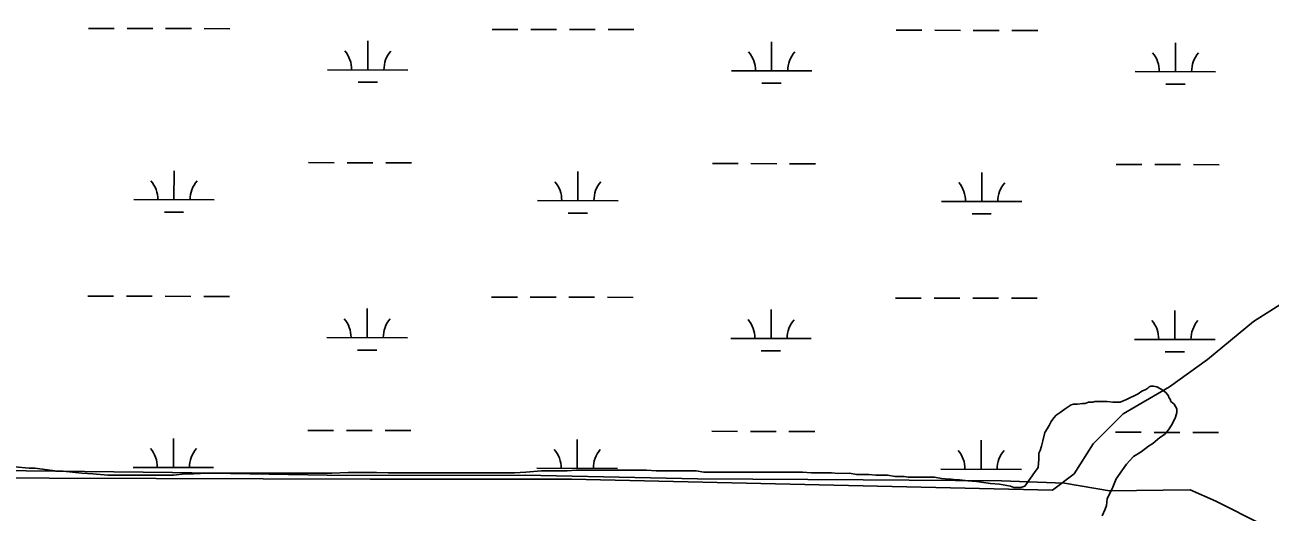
# Model space of a CAD drawing. Extents: x 3180038 to 3217926, y 922069 to 947485.
# Drawn here: x 3184913 to 3186460, y 930412 to 931017 of the extents above; entities that cross this region are included whole.
import ezdxf

# ---------------------------------------------------------------- set-up
doc = ezdxf.new("R2010")
doc.units = 0
for name, color, linetype in [('V-ROAD-CNTR', 7, 'Continuous'), ('V-SITE-VEGE', 7, 'Continuous'), ('V-TOPO-SHOR', 7, 'Continuous'), ('V-WETL-SWMP', 7, 'Continuous')]:
    doc.layers.add(name, color=color, linetype=linetype)

msp = doc.modelspace()

# ---------------------------------------------------------------- linework, layer by layer
at = {"layer": 'V-ROAD-CNTR'}
for points in [[(3184272.5, 931571.5), (3184273.3, 931572), (3184388.9, 931608.9), (3184482.3, 931629.3), (3184594.3, 931629), (3184801.1, 931663.1), (3184874, 931701.5), (3185066.2, 931799.5), (3185255.8, 931784.9), (3185463.4, 931779.9), (3185599.9, 931763.6), (3185790.3, 931711.5), (3185913, 931645.5), (3186095, 931571.4), (3186297.6, 931563.8), (3186567.5, 931553), (3186727.4, 931556.9), (3186879, 931529.3), (3186914.3, 931400.2), (3186887.7, 931205.9), (3186857.5, 930948.7), (3186884.4, 930867.9), (3186934.5, 930827.1), (3186969.1, 930750.7), (3186952, 930670.5)], [(3186882.4, 930447.7), (3186793.2, 930090.3), (3186708.8, 929741.4), (3186626.9, 929436.6), (3186558.7, 929183.3), (3186533.2, 929080.3), (3186532.3, 928977.4), (3186553.9, 928897.7), (3186556.9, 928841.6), (3186547.1, 928804.2), (3186528.1, 928775.9), (3186483, 928745.1), (3186436, 928710.1), (3186415.4, 928646), (3186324.4, 928285), (3186184.5, 927731.7), (3186131.7, 927517)]]:
    msp.add_spline(points, degree=3, dxfattribs=at)
at = {"layer": 'V-SITE-VEGE'}
for p, q in [((3186301.2, 930561.9), (3186306, 930564.3)), ((3186306, 930564.3), (3186308.4, 930565.9)), ((3186308.4, 930565.9), (3186310, 930567.5)), ((3186310, 930567.5), (3186312.4, 930568.4)), ((3186312.4, 930568.4), (3186315.6, 930568.4)), ((3186315.6, 930568.4), (3186319.6, 930567.6)), ((3186319.6, 930567.6), (3186325.2, 930564.4)), ((3186325.2, 930564.4), (3186327.6, 930562.8)), ((3186230.7, 930546.7), (3186234.7, 930548.3)), ((3186234.7, 930548.3), (3186240.3, 930548.3)), ((3186240.3, 930548.3), (3186242.7, 930549.1)), ((3186242.7, 930549.1), (3186257.9, 930549.1)), ((3186257.9, 930549.1), (3186265.1, 930548.3)), ((3186265.1, 930548.3), (3186274, 930548.3)), ((3186274, 930548.3), (3186282, 930551.5)), ((3186282, 930551.5), (3186296.4, 930558.7)), ((3186296.4, 930558.7), (3186301.2, 930561.9)), ((3186327.6, 930562.8), (3186330.8, 930560.4)), ((3186330.8, 930560.4), (3186334, 930556.4)), ((3186334, 930556.4), (3186334.8, 930554)), ((3186334.8, 930554), (3186336.4, 930552.3)), ((3186336.4, 930552.3), (3186337.2, 930549.1)), ((3186337.2, 930549.1), (3186341.2, 930545.9)), ((3186194.7, 930532.2), (3186199.5, 930535.4)), ((3186199.5, 930535.4), (3186205.9, 930540.2)), ((3186205.9, 930540.2), (3186213.1, 930545.1)), ((3186213.1, 930545.1), (3186216.3, 930545.9)), ((3186216.3, 930545.9), (3186221.1, 930545.9)), ((3186221.1, 930545.9), (3186227.5, 930546.7)), ((3186227.5, 930546.7), (3186230.7, 930546.7)), ((3186341.2, 930545.9), (3186344.4, 930540.3)), ((3186344.4, 930535.5), (3186342.9, 930529.9)), ((3186344.4, 930540.3), (3186344.4, 930535.5)), ((3186183.5, 930515.4), (3186185.9, 930519.4)), ((3186185.9, 930519.4), (3186188.3, 930524.2)), ((3186188.3, 930524.2), (3186191.5, 930529)), ((3186191.5, 930529), (3186194.7, 930532.2)), ((3186338.9, 930521.1), (3186334.1, 930513.9)), ((3186342.9, 930529.9), (3186338.9, 930521.1)), ((3186177.9, 930500.2), (3186180.3, 930510.6)), ((3186180.3, 930510.6), (3186183.5, 930515.4)), ((3186323.6, 930504.3), (3186314.8, 930497.1)), ((3186329.3, 930508.3), (3186323.6, 930504.3)), ((3186334.1, 930513.9), (3186329.3, 930508.3)), ((3186173.1, 930485), (3186174.7, 930488.2)), ((3186174.7, 930488.2), (3186176.3, 930493.8)), ((3186176.3, 930493.8), (3186177.9, 930500.2)), ((3186300.4, 930486.6), (3186290.8, 930481)), ((3186309.2, 930493.9), (3186300.4, 930486.6)), ((3186314.8, 930497.1), (3186309.2, 930493.9)), ((3186172.3, 930467.3), (3186173.1, 930477.7)), ((3186173.1, 930477.7), (3186173.1, 930485)), ((3186282, 930471.4), (3186277.2, 930464.2)), ((3186290.8, 930481), (3186282, 930471.4)), ((3184900.4, 930468), (3184918.1, 930466.4)), ((3184918.1, 930466.4), (3184925.3, 930466.4)), ((3184925.3, 930466.4), (3184953.3, 930462.5)), ((3184953.3, 930462.5), (3184960.5, 930462.5)), ((3184960.5, 930462.5), (3184983.7, 930460.1)), ((3184983.7, 930460.1), (3184997.3, 930459.3)), ((3184997.3, 930459.3), (3185015.8, 930457.7)), ((3185015.8, 930457.7), (3185097.5, 930457.8)), ((3185097.5, 930457.8), (3185111.9, 930459.4)), ((3185111.9, 930459.4), (3185122.3, 930459.4)), ((3185122.3, 930459.4), (3185139.9, 930460.2)), ((3185139.9, 930460.2), (3185294.5, 930460.3)), ((3185294.5, 930460.3), (3185314.5, 930461.1)), ((3185314.5, 930461.1), (3185328.1, 930461.1)), ((3185328.1, 930461.1), (3185349.8, 930461.1)), ((3185349.8, 930461.1), (3185364.2, 930460.4)), ((3185364.2, 930460.4), (3185521.2, 930460.5)), ((3185521.2, 930460.5), (3185535.6, 930461.3)), ((3185535.6, 930461.3), (3185554.8, 930462.9)), ((3185554.8, 930462.9), (3185586.8, 930462.9)), ((3185586.8, 930462.9), (3185598, 930463.7)), ((3185598, 930463.7), (3185685.3, 930463.8)), ((3185685.3, 930463.8), (3185697.4, 930463)), ((3185697.4, 930463), (3185747, 930463)), ((3185747, 930463), (3185756.6, 930461.4)), ((3185756.6, 930461.4), (3185879.2, 930461.5)), ((3185879.2, 930461.5), (3185890.4, 930460.7)), ((3185890.4, 930460.7), (3185915.2, 930460.7)), ((3185915.2, 930460.7), (3185924, 930459.9)), ((3185924, 930459.9), (3185937.6, 930460)), ((3185937.6, 930460), (3185946.4, 930458.4)), ((3185946.4, 930458.4), (3185961.7, 930458.4)), ((3185961.7, 930458.4), (3185970.5, 930457.6)), ((3185970.5, 930457.6), (3185984.9, 930457.6)), ((3185984.9, 930457.6), (3185994.5, 930456)), ((3185994.5, 930456), (3186005.7, 930456)), ((3186005.7, 930456), (3186010.5, 930455.2)), ((3186155.5, 930444.1), (3186167.5, 930460.9)), ((3186167.5, 930460.9), (3186172.3, 930467.3)), ((3186277.2, 930464.2), (3186269.2, 930453)), ((3186010.5, 930455.2), (3186043.4, 930455.2)), ((3186043.4, 930455.2), (3186052.2, 930453.6)), ((3186052.2, 930453.6), (3186061, 930452.8)), ((3186061, 930452.8), (3186064.2, 930452.8)), ((3186064.2, 930452.8), (3186070.6, 930452)), ((3186070.6, 930452), (3186074.6, 930452)), ((3186074.6, 930452), (3186085, 930450.5)), ((3186085, 930450.5), (3186095.4, 930449.7)), ((3186095.4, 930449.7), (3186113, 930447.3)), ((3186113, 930447.3), (3186124.3, 930446.5)), ((3186124.3, 930446.5), (3186137.9, 930444.1)), ((3186137.9, 930444.1), (3186141.9, 930442.5)), ((3186141.9, 930442.5), (3186150.7, 930442.5)), ((3186150.7, 930442.5), (3186155.5, 930444.1)), ((3186265.2, 930442.6), (3186258, 930428.2)), ((3186269.2, 930453), (3186265.2, 930442.6)), ((3186258, 930428.2), (3186257.2, 930420.1)), ((3186255.6, 930415.3), (3186251.6, 930407.3)), ((3186257.2, 930420.1), (3186255.6, 930415.3))]:
    msp.add_line(p, q, dxfattribs=at)
at = {"layer": 'V-TOPO-SHOR'}
msp.add_lwpolyline([(3184278.2, 930456.1), (3185342.2, 930452.7), (3185592.2, 930452.7), (3186190.1, 930439.2), (3186217.1, 930459.5), (3186240.7, 930496.6), (3186277.9, 930533.8), (3186335.3, 930567.6), (3186382.6, 930601.3), (3186440, 930648.6), (3186477.2, 930672.3)], dxfattribs=at)
at = {"layer": 'V-WETL-SWMP'}
for p, q in [((3184991.8, 931012.8), (3185023.8, 931012.7)), ((3185039.8, 931012.7), (3185071.8, 931012.6)), ((3185087.8, 931012.6), (3185119.8, 931012.5)), ((3185135.8, 931012.5), (3185167.8, 931012.4)), ((3185339, 930961.3), (3185339.1, 930997.3)), ((3185493.7, 931011.6), (3185525.7, 931011.6)), ((3185541.7, 931011.5), (3185573.7, 931011.5)), ((3185589.7, 931011.4), (3185621.7, 931011.4)), ((3185637.7, 931011.3), (3185669.7, 931011.3)), ((3185995.6, 931010.5), (3186027.6, 931010.4)), ((3186043.6, 931010.4), (3186075.6, 931010.3)), ((3186091.6, 931010.3), (3186123.6, 931010.2)), ((3186139.6, 931010.2), (3186171.6, 931010.1)), ((3185840.9, 930960.1), (3185841, 930996.1)), ((3186342.8, 930959), (3186342.9, 930995)), ((3185289, 930961.4), (3185389, 930961.1)), ((3185790.9, 930960.2), (3185890.9, 930960)), ((3186292.8, 930959.1), (3186392.8, 930958.9)), ((3185327, 930945.9), (3185351, 930945.8)), ((3185828.9, 930944.7), (3185852.9, 930944.7)), ((3186330.8, 930943.6), (3186354.8, 930943.5)), ((3185265.4, 930846), (3185297.4, 930845.9)), ((3185313.4, 930845.9), (3185345.4, 930845.8)), ((3185361.4, 930845.8), (3185393.4, 930845.7)), ((3185767.3, 930844.9), (3185799.3, 930844.8)), ((3185815.3, 930844.8), (3185847.3, 930844.7)), ((3185863.3, 930844.6), (3185895.3, 930844.6)), ((3186269.2, 930843.7), (3186301.2, 930843.7)), ((3186317.2, 930843.6), (3186349.2, 930843.5)), ((3186365.2, 930843.5), (3186397.2, 930843.4)), ((3185098.2, 930799.9), (3185098.3, 930835.9)), ((3185600.1, 930798.8), (3185600.2, 930834.8)), ((3186102, 930797.7), (3186102.1, 930833.7)), ((3185048.2, 930800), (3185148.2, 930799.8)), ((3185550.1, 930798.9), (3185650.1, 930798.7)), ((3186052, 930797.8), (3186152, 930797.6)), ((3185086.2, 930784.5), (3185110.2, 930784.5)), ((3185588.1, 930783.4), (3185612.1, 930783.3)), ((3186090, 930782.3), (3186114, 930782.2)), ((3184991.1, 930680.1), (3185023.1, 930680)), ((3185039.1, 930680), (3185071.1, 930679.9)), ((3185087.1, 930679.9), (3185119.1, 930679.8)), ((3185135.1, 930679.8), (3185167.1, 930679.7)), ((3185493, 930679), (3185525, 930678.9)), ((3185541, 930678.9), (3185573, 930678.8)), ((3185589, 930678.8), (3185621, 930678.7)), ((3185637, 930678.7), (3185669, 930678.6)), ((3185994.9, 930677.8), (3186026.9, 930677.8)), ((3186042.9, 930677.7), (3186074.9, 930677.7)), ((3186090.9, 930677.6), (3186122.9, 930677.6)), ((3186138.9, 930677.5), (3186170.9, 930677.4)), ((3185338.3, 930628.6), (3185338.4, 930664.6)), ((3185840.2, 930627.5), (3185840.3, 930663.5)), ((3186342.1, 930626.3), (3186342.2, 930662.3)), ((3185288.3, 930628.7), (3185388.3, 930628.5)), ((3185790.2, 930627.6), (3185890.2, 930627.3)), ((3186292.1, 930626.4), (3186392.1, 930626.2)), ((3185326.2, 930613.2), (3185350.2, 930613.1)), ((3185828.1, 930612), (3185852.1, 930612)), ((3186330.1, 930610.9), (3186354.1, 930610.9)), ((3185097.4, 930467.3), (3185097.5, 930503.3)), ((3185264.6, 930513.3), (3185296.6, 930513.2)), ((3185312.6, 930513.2), (3185344.6, 930513.1)), ((3185360.6, 930513.1), (3185392.6, 930513)), ((3185599.3, 930466.1), (3185599.4, 930502.1)), ((3185766.5, 930512.2), (3185798.5, 930512.1)), ((3185814.5, 930512.1), (3185846.5, 930512)), ((3185862.5, 930512), (3185894.5, 930511.9)), ((3186268.4, 930511.1), (3186300.4, 930511)), ((3186316.4, 930510.9), (3186348.4, 930510.9)), ((3186364.4, 930510.8), (3186396.4, 930510.8)), ((3186101.3, 930465), (3186101.3, 930501)), ((3185096.3, 930461), (3184873.1, 930463.5)), ((3185047.4, 930467.4), (3185147.4, 930467.2)), ((3185312.4, 930457.3), (3185096.3, 930461)), ((3185534.6, 930457.7), (3185312.4, 930457.3)), ((3185748.9, 930453.2), (3185534.6, 930457.7)), ((3185549.3, 930466.2), (3185649.3, 930466)), ((3186051.3, 930465.1), (3186151.3, 930464.9)), ((3185954.9, 930451.7), (3185748.9, 930453.2)), ((3186126.8, 930450.6), (3185954.9, 930451.7)), ((3186204.9, 930447.8), (3186126.8, 930450.6)), ((3186260.7, 930438.1), (3186204.9, 930447.8)), ((3186361.3, 930439.6), (3186260.7, 930438.1)), ((3186393, 930425.4), (3186361.3, 930439.6)), ((3186450.5, 930396.2), (3186393, 930425.4))]:
    msp.add_line(p, q, dxfattribs=at)
for centre, start, end in [((3185283.8, 930961.9), 359.099, 40.6427), ((3185394.3, 930961.6), 139.099, 180.6427), ((3185785.7, 930960.7), 359.099, 40.6427), ((3185896.2, 930960.5), 139.099, 180.6427), ((3186287.6, 930959.6), 359.099, 40.6427), ((3186398.1, 930959.3), 139.099, 180.6427), ((3185042.9, 930800.5), 359.099, 40.6427), ((3185153.4, 930800.3), 139.099, 180.6427), ((3185544.9, 930799.4), 359.099, 40.6427), ((3185655.3, 930799.2), 139.099, 180.6427), ((3186046.8, 930798.3), 359.099, 40.6427), ((3186157.2, 930798), 139.099, 180.6427), ((3185283, 930629.2), 359.099, 40.6427), ((3185393.5, 930628.9), 139.099, 180.6427), ((3185784.9, 930628.1), 359.099, 40.6427), ((3185895.4, 930627.8), 139.099, 180.6427), ((3186286.8, 930626.9), 359.099, 40.6427), ((3186397.3, 930626.7), 139.099, 180.6427), ((3185042.2, 930467.9), 359.099, 40.6427), ((3185152.7, 930467.6), 139.099, 180.6427), ((3185544.1, 930466.7), 359.099, 40.6427), ((3185654.6, 930466.5), 139.099, 180.6427), ((3186046, 930465.6), 359.099, 40.6427), ((3186156.5, 930465.4), 139.099, 180.6427)]:
    msp.add_arc(centre, 35.2, start, end, dxfattribs=at)

doc.saveas('drawing.dxf')
